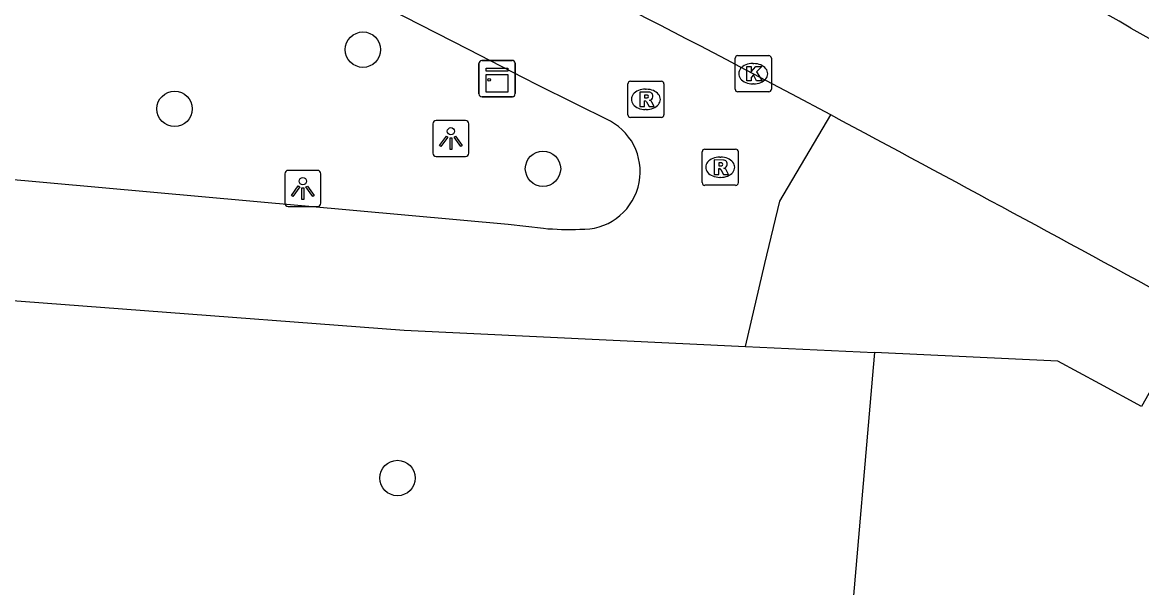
# Model space of a CAD drawing. Extents: x 161477 to 163040, y 383680 to 384868.
# Drawn here: x 162435.81 to 162466.76, y 384741.04 to 384756.66 of the extents above; entities that cross this region are included whole.
import ezdxf

# ---------------------------------------------------------------- set-up
doc = ezdxf.new("R2010")
doc.units = 0
for name, color, linetype in [('IMGEO_Boom', 7, 'Continuous'), ('IMGEO_Groenvoorziening', 7, 'Continuous'), ('IMGEO_Kast', 7, 'Continuous'), ('IMGEO_Kolk', 7, 'Continuous'), ('IMGEO_Lichtpunt', 7, 'Continuous'), ('IMGEO_Rijbaan_lokaal_open', 7, 'Continuous'), ('IMGEO_Rioolput', 7, 'Continuous'), ('IMGEO_Voetpad_open', 7, 'Continuous')]:
    doc.layers.add(name, color=color, linetype=linetype)

msp = doc.modelspace()

# ---------------------------------------------------------------- linework, layer by layer
at = {"layer": 'IMGEO_Boom'}
for centre in [(162445.225, 384755.904), (162440.017, 384754.268), (162450.203, 384752.614), (162446.18, 384744.07)]:
    msp.add_circle(centre, 0.489, dxfattribs=at)
at = {"layer": 'IMGEO_Groenvoorziening'}
msp.add_lwpolyline([(162459.365, 384747.536), (162459.335, 384747.127), (162458.059, 384732.386), (162457.84, 384729.864)], dxfattribs=at)
at = {"layer": 'IMGEO_Kast'}
for p, q in [((162448.433, 384754.68), (162448.433, 384755.521)), ((162448.433, 384755.521), (162448.433, 384754.68)), ((162448.508, 384755.605), (162449.349, 384755.605)), ((162449.349, 384755.605), (162448.508, 384755.605)), ((162449.433, 384755.53), (162449.433, 384754.689)), ((162449.433, 384754.689), (162449.433, 384755.53)), ((162449.358, 384754.605), (162448.517, 384754.605)), ((162448.517, 384754.605), (162449.358, 384754.605))]:
    msp.add_line(p, q, dxfattribs=at)
for points in [[(162448.628, 384755.395), (162449.228, 384755.395), (162449.228, 384755.31), (162448.628, 384755.31), (162448.628, 384755.395)], [(162448.628, 384755.22), (162449.228, 384755.22), (162449.228, 384754.731), (162448.628, 384754.731), (162448.628, 384755.22)]]:
    msp.add_lwpolyline(points, dxfattribs=at)
msp.add_circle((162448.712, 384755.069), 0.0377, dxfattribs=at)
for centre, start, end in [((162448.511, 384755.527), 92.4484, 184.2845), ((162448.511, 384755.527), 92.4484, 184.2845), ((162449.355, 384755.527), 2.4484, 94.2845), ((162449.355, 384755.527), 2.4484, 94.2845), ((162448.511, 384754.683), 182.4484, 274.2845), ((162448.511, 384754.683), 182.4484, 274.2845), ((162449.355, 384754.683), 272.4484, 4.2845), ((162449.355, 384754.683), 272.4484, 4.2845)]:
    msp.add_arc(centre, 0.0779, start, end, dxfattribs=at)
at = {"layer": 'IMGEO_Kolk'}
for p, q in [((162455.516, 384754.814), (162455.516, 384755.666)), ((162455.591, 384755.74), (162456.443, 384755.74)), ((162456.004, 384755.52), (162456.029, 384755.52)), ((162456.517, 384755.666), (162456.517, 384754.814)), ((162456.027, 384754.96), (162456.002, 384754.96)), ((162456.443, 384754.74), (162455.591, 384754.74))]:
    msp.add_line(p, q, dxfattribs=at)
for points in [[(162455.516, 384754.814), (162455.516, 384755.666)], [(162455.591, 384755.74), (162456.443, 384755.74)], [(162456.517, 384755.666), (162456.517, 384754.814)], [(162455.837, 384755.44), (162455.96, 384755.44), (162455.96, 384755.289), (162456.09, 384755.44), (162456.254, 384755.44), (162456.108, 384755.289), (162456.261, 384755.04), (162456.109, 384755.04), (162456.024, 384755.204), (162455.96, 384755.137), (162455.96, 384755.04), (162455.837, 384755.04), (162455.837, 384755.44)], [(162456.443, 384754.74), (162455.591, 384754.74)]]:
    msp.add_lwpolyline(points, dxfattribs=at)
for centre, start, end in [((162455.593, 384755.664), 91.552, 178.448), ((162455.593, 384755.664), 91.552, 178.448), ((162456.441, 384755.664), 1.552, 88.448), ((162456.441, 384755.664), 1.552, 88.448), ((162455.593, 384754.816), 181.552, 268.448), ((162455.593, 384754.816), 181.552, 268.448), ((162456.441, 384754.816), 271.552, 358.448), ((162456.441, 384754.816), 271.552, 358.448)]:
    msp.add_arc(centre, 0.0765, start, end, dxfattribs=at)
for centre, major_axis, ratio, start_param, end_param in [((162456.003, 384755.24), (-0.387, 0.002), 0.722429, 4.712389, 7.853982), ((162456.028, 384755.24), (-0.39, 0.002), 0.717154, 1.570796, 4.712389)]:
    msp.add_ellipse(centre, major_axis=major_axis, ratio=ratio, start_param=start_param, end_param=end_param, dxfattribs=at)
at = {"layer": 'IMGEO_Lichtpunt'}
for p, q in [((162448.059, 384753.948), (162447.251, 384753.948)), ((162448.059, 384753.948), (162447.251, 384753.948)), ((162447.157, 384753.853), (162447.157, 384753.046)), ((162447.157, 384753.853), (162447.157, 384753.046)), ((162448.153, 384753.046), (162448.153, 384753.853)), ((162448.153, 384753.046), (162448.153, 384753.853)), ((162447.251, 384752.952), (162448.059, 384752.952)), ((162447.251, 384752.952), (162448.059, 384752.952)), ((162443.063, 384752.474), (162443.063, 384751.667)), ((162443.063, 384752.474), (162443.063, 384751.667)), ((162443.965, 384752.569), (162443.157, 384752.569)), ((162443.965, 384752.569), (162443.157, 384752.569)), ((162444.059, 384751.667), (162444.059, 384752.474)), ((162444.059, 384751.667), (162444.059, 384752.474)), ((162443.157, 384751.573), (162443.965, 384751.573)), ((162443.157, 384751.573), (162443.965, 384751.573))]:
    msp.add_line(p, q, dxfattribs=at)
for points in [[(162447.531, 384753.517), (162447.57, 384753.489), (162447.382, 384753.227), (162447.344, 384753.254), (162447.531, 384753.517)], [(162447.633, 384753.469), (162447.68, 384753.469), (162447.68, 384753.147), (162447.633, 384753.147), (162447.633, 384753.469)], [(162447.743, 384753.489), (162447.781, 384753.516), (162447.968, 384753.254), (162447.929, 384753.226), (162447.743, 384753.489)], [(162443.437, 384752.138), (162443.476, 384752.11), (162443.288, 384751.848), (162443.25, 384751.875), (162443.437, 384752.138)], [(162443.539, 384752.09), (162443.586, 384752.09), (162443.586, 384751.768), (162443.539, 384751.768), (162443.539, 384752.09)], [(162443.649, 384752.11), (162443.687, 384752.137), (162443.874, 384751.875), (162443.835, 384751.847), (162443.649, 384752.11)]]:
    msp.add_lwpolyline(points, dxfattribs=at)
for centre in [(162447.656, 384753.651), (162443.562, 384752.272)]:
    msp.add_circle(centre, 0.0994, dxfattribs=at)
for centre, start, end in [((162447.251, 384753.853), 90, 180), ((162447.251, 384753.853), 90, 180), ((162448.059, 384753.853), 0, 90), ((162448.059, 384753.853), 0, 90), ((162447.251, 384753.046), 180, 270), ((162447.251, 384753.046), 180, 270), ((162448.059, 384753.046), 270, 0), ((162448.059, 384753.046), 270, 360), ((162443.157, 384752.474), 90, 180), ((162443.157, 384752.474), 90, 180), ((162443.965, 384752.474), 0, 90), ((162443.965, 384752.474), 0, 90), ((162443.157, 384751.667), 180, 270), ((162443.157, 384751.667), 180, 270), ((162443.965, 384751.667), 270, 0), ((162443.965, 384751.667), 270, 360)]:
    msp.add_arc(centre, 0.0946, start, end, dxfattribs=at)
at = {"layer": 'IMGEO_Rijbaan_lokaal_open'}
for points in [[(162466.46, 384756.501), (162481.161, 384748.339)], [(162458.159, 384754.099), (162457.088, 384754.67), (162456.017, 384755.24)]]:
    msp.add_lwpolyline(points, dxfattribs=at)
for centre, radius, start, end in [((162323.325, 384509.225), 285.715, 59.93575, 62.36645), ((162171.411, 384210.859), 614.289, 62.399157, 63.635901), ((161870.248, 383653.775), 1247.539, 61.358434, 61.884092)]:
    msp.add_arc(centre, radius, start, end, dxfattribs=at)
at = {"layer": 'IMGEO_Rioolput'}
for p, q in [((162452.547, 384754.105), (162452.547, 384754.957)), ((162452.622, 384755.031), (162453.474, 384755.031)), ((162453.548, 384754.957), (162453.548, 384754.105)), ((162453.035, 384754.811), (162453.06, 384754.811)), ((162453.058, 384754.251), (162453.033, 384754.251)), ((162453.474, 384754.031), (162452.622, 384754.031)), ((162454.603, 384752.23), (162454.603, 384753.082)), ((162454.678, 384753.156), (162455.53, 384753.156)), ((162455.604, 384753.082), (162455.604, 384752.23)), ((162455.091, 384752.936), (162455.116, 384752.936)), ((162455.114, 384752.376), (162455.089, 384752.376)), ((162455.53, 384752.156), (162454.678, 384752.156))]:
    msp.add_line(p, q, dxfattribs=at)
for points in [[(162452.547, 384754.105), (162452.547, 384754.957)], [(162452.622, 384755.031), (162453.474, 384755.031)], [(162453.548, 384754.957), (162453.548, 384754.105)], [(162453.136, 384754.729), (162452.884, 384754.731), (162452.884, 384754.331)], [(162453.062, 384754.65), (162453.008, 384754.65), (162453.008, 384754.569)], [(162453.008, 384754.569), (162453.06, 384754.569)], [(162452.884, 384754.331), (162453.008, 384754.331), (162453.008, 384754.493), (162453.019, 384754.493)], [(162453.066, 384754.464), (162453.137, 384754.331), (162453.277, 384754.331), (162453.212, 384754.457)], [(162453.474, 384754.031), (162452.622, 384754.031)], [(162454.603, 384752.23), (162454.603, 384753.082)], [(162454.678, 384753.156), (162455.53, 384753.156)], [(162455.604, 384753.082), (162455.604, 384752.23)], [(162455.192, 384752.854), (162454.94, 384752.856), (162454.94, 384752.456)], [(162455.118, 384752.775), (162455.064, 384752.775), (162455.064, 384752.694)], [(162455.064, 384752.694), (162455.116, 384752.694)], [(162454.94, 384752.456), (162455.064, 384752.456), (162455.064, 384752.618), (162455.075, 384752.618)], [(162455.122, 384752.589), (162455.193, 384752.456), (162455.333, 384752.456), (162455.268, 384752.582)], [(162455.53, 384752.156), (162454.678, 384752.156)]]:
    msp.add_lwpolyline(points, dxfattribs=at)
for centre, radius, start, end in [((162452.624, 384754.955), 0.0765, 91.552, 178.448), ((162452.624, 384754.955), 0.0765, 91.552, 178.448), ((162453.472, 384754.955), 0.0765, 1.552, 88.448), ((162453.472, 384754.955), 0.0765, 1.552, 88.448), ((162453.044, 384754.758), 0.19, 274.7715, 282.9687), ((162453.068, 384754.554), 0.0964, 77.0061, 93.1865), ((162453.082, 384754.611), 0.0378, 276.6634, 79.6772), ((162453.135, 384754.619), 0.109, 350.3612, 89.416), ((162453.133, 384754.619), 0.112, 277.5842, 350.9817), ((162453.018, 384754.44), 0.0533, 26.0293, 88.6989), ((162453.117, 384754.404), 0.108, 29.5134, 73.7905), ((162452.624, 384754.107), 0.0765, 181.552, 268.448), ((162452.624, 384754.107), 0.0765, 181.552, 268.448), ((162453.472, 384754.107), 0.0765, 271.552, 358.448), ((162453.472, 384754.107), 0.0765, 271.552, 358.448), ((162454.68, 384753.08), 0.0765, 91.552, 178.448), ((162454.68, 384753.08), 0.0765, 91.552, 178.448), ((162455.528, 384753.08), 0.0765, 1.552, 88.448), ((162455.528, 384753.08), 0.0765, 1.552, 88.448), ((162455.1, 384752.883), 0.19, 274.7715, 282.9687), ((162455.124, 384752.679), 0.0964, 77.0061, 93.1865), ((162455.138, 384752.736), 0.0378, 276.6634, 79.6772), ((162455.191, 384752.744), 0.109, 350.3612, 89.416), ((162455.189, 384752.744), 0.112, 277.5842, 350.9817), ((162455.074, 384752.565), 0.0533, 26.0293, 88.6989), ((162455.173, 384752.529), 0.108, 29.5134, 73.7905), ((162454.68, 384752.232), 0.0765, 181.552, 268.448), ((162454.68, 384752.232), 0.0765, 181.552, 268.448), ((162455.528, 384752.232), 0.0765, 271.552, 358.448), ((162455.528, 384752.232), 0.0765, 271.552, 358.448)]:
    msp.add_arc(centre, radius, start, end, dxfattribs=at)
for centre, major_axis, ratio, start_param, end_param in [((162453.034, 384754.531), (-0.387, 0.002), 0.722429, 4.712389, 7.853982), ((162453.059, 384754.531), (-0.39, 0.002), 0.717154, 1.570796, 4.712389), ((162455.09, 384752.656), (-0.387, 0.002), 0.722429, 4.712389, 7.853982), ((162455.115, 384752.656), (-0.39, 0.002), 0.717154, 1.570796, 4.712389)]:
    msp.add_ellipse(centre, major_axis=major_axis, ratio=ratio, start_param=start_param, end_param=end_param, dxfattribs=at)
at = {"layer": 'IMGEO_Voetpad_open'}
for points in [[(162452.067, 384753.929), (162450.06, 384754.925), (162449.662, 384755.129), (162448.144, 384755.906), (162440.61, 384759.756), (162431.389, 384764.156), (162426.866, 384766.117), (162421.71, 384768.436), (162423.439, 384770.946)], [(162455.803, 384747.705), (162456.335, 384750), (162456.748, 384751.722), (162458.159, 384754.099)], [(162423.819, 384753.374), (162449.243, 384751.081), (162450.215, 384750.969)], [(162425.08, 384750.335), (162425.057, 384749.901), (162429.792, 384749.403), (162438.573, 384748.746), (162446.36, 384748.154), (162455.803, 384747.705)], [(162468.229, 384748.659), (162466.755, 384746.044)], [(162455.803, 384747.705), (162459.365, 384747.536)], [(162466.755, 384746.044), (162465.598, 384746.67), (162464.44, 384747.295), (162459.365, 384747.536)]]:
    msp.add_lwpolyline(points, dxfattribs=at)
for centre, radius, start, end in [((162451.296, 384752.534), 1.594, 267.4029, 61.0765), ((162450.921, 384758.489), 7.553, 264.636, 272.2984)]:
    msp.add_arc(centre, radius, start, end, dxfattribs=at)

doc.saveas('drawing.dxf')
